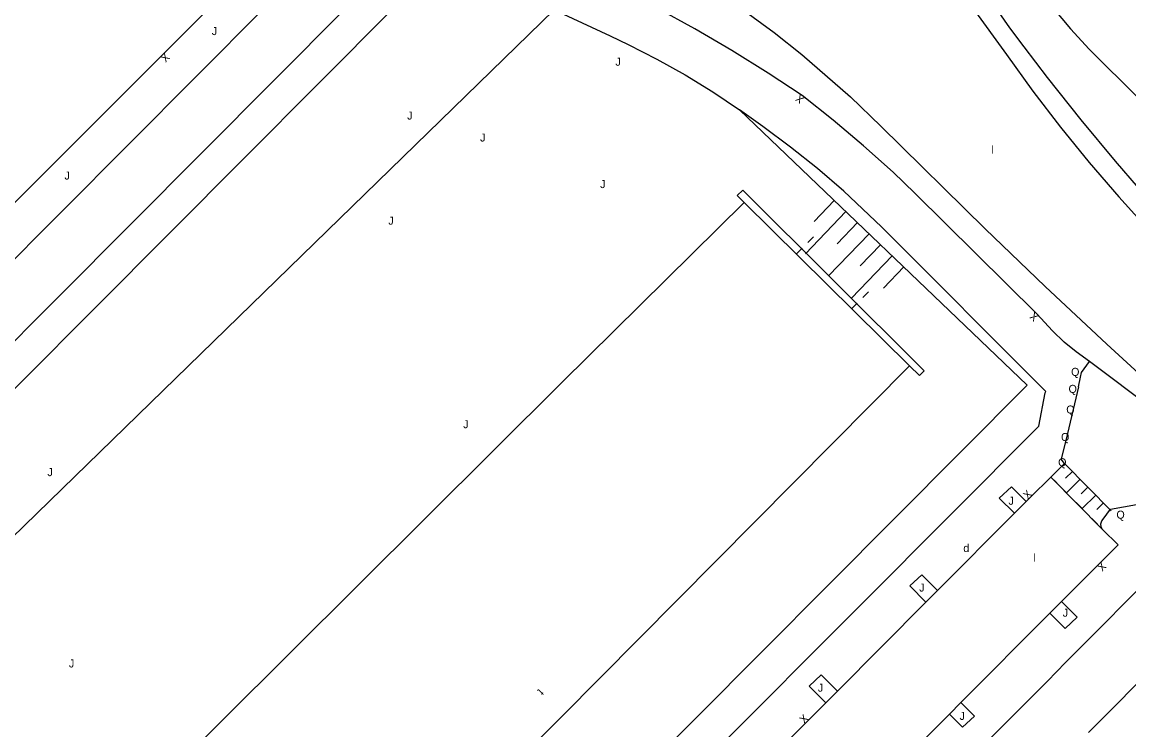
# Model space of a CAD drawing. Extents: x 134999 to 136502, y 457398 to 459002.
# Drawn here: x 136222.9 to 136292, y 458154.9 to 458199.1 of the extents above; entities that cross this region are included whole.
import ezdxf

# ---------------------------------------------------------------- set-up
doc = ezdxf.new("R2010")
doc.units = 0
for name, color, linetype in [('RI_DGTB_18', 7, 'Continuous'), ('RI_DGTB_29', 7, 'Continuous'), ('RI_DGTB_30', 7, 'Continuous'), ('RI_DGTB_31', 7, 'Continuous'), ('RI_DGTB_4', 7, 'Continuous'), ('RI_DGTB_43', 7, 'Continuous'), ('RI_DGTB_53', 7, 'Continuous'), ('RI_DGTB_54', 7, 'Continuous'), ('RI_DGTB_58', 7, 'Continuous')]:
    doc.layers.add(name, color=color, linetype=linetype)

msp = doc.modelspace()

# ---------------------------------------------------------------- linework, layer by layer
at = {"layer": 'RI_DGTB_18'}
for p, q in [((136273.589, 458187.977), (136272.325, 458186.657)), ((136274.311, 458187.285), (136271.782, 458184.645)), ((136275.034, 458186.593), (136273.769, 458185.273)), ((136275.756, 458185.901), (136273.226, 458183.261)), ((136276.478, 458185.21), (136275.213, 458183.889)), ((136277.2, 458184.518), (136274.67, 458181.877)), ((136277.922, 458183.826), (136276.657, 458182.506))]:
    msp.add_line(p, q, dxfattribs=at)
for points in [[(136213.511, 458158.452), (136256.09, 458199.888)], [(136267.672, 458193.649), (136285.639, 458176.432), (136256.679, 458147.325), (136181.336, 458072.362)]]:
    msp.add_lwpolyline(points, dxfattribs=at)
at = {"layer": 'RI_DGTB_30'}
for p, q in [((136272.292, 458185.701), (136271.939, 458185.346)), ((136271.586, 458184.992), (136271.233, 458184.638)), ((136275.726, 458182.276), (136275.373, 458181.922)), ((136275.02, 458181.568), (136274.667, 458181.214))]:
    msp.add_line(p, q, dxfattribs=at)
at = {"layer": 'RI_DGTB_31'}
for p, q in [((136290.891, 458168.59), (136287.97, 458171.544)), ((136287.482, 458170.331), (136287.116, 458170.7)), ((136288.457, 458171.052), (136288.03, 458170.63)), ((136283.896, 458169.382), (136284.647, 458170.082)), ((136284.647, 458170.082), (136285.566, 458169.163)), ((136288.456, 458169.346), (136287.725, 458170.085)), ((136288.943, 458170.56), (136288.09, 458169.716)), ((136289.431, 458170.067), (136289.004, 458169.645)), ((136284.843, 458168.437), (136283.896, 458169.382)), ((136289.917, 458169.575), (136289.064, 458168.731)), ((136289.43, 458168.361), (136288.699, 458169.1)), ((136290.405, 458169.082), (136289.978, 458168.66)), ((136290.038, 458167.746), (136289.673, 458168.115)), ((136278.307, 458163.89), (136279.058, 458164.59)), ((136279.058, 458164.59), (136280.038, 458163.61)), ((136279.315, 458162.884), (136278.307, 458163.89)), ((136287.784, 458162.924), (136288.766, 458161.942)), ((136288.017, 458161.242), (136287.06, 458162.197)), ((136288.766, 458161.942), (136288.017, 458161.242)), ((136272.018, 458157.632), (136272.769, 458158.332)), ((136272.769, 458158.332), (136273.779, 458157.322)), ((136273.056, 458156.597), (136272.018, 458157.632)), ((136281.499, 458156.61), (136282.343, 458155.766)), ((136281.594, 458155.066), (136280.775, 458155.883)), ((136282.343, 458155.766), (136281.594, 458155.066))]:
    msp.add_line(p, q, dxfattribs=at)
at = {"layer": 'RI_DGTB_4'}
msp.add_lwpolyline([(136295.582, 458148.739), (136299.872, 458153.061), (136300.833, 458152.103), (136302.909, 458154.185), (136300.601, 458156.487), (136298.758, 458154.639), (136294.049, 458159.335), (136289.461, 458154.734)], dxfattribs=at)
at = {"layer": 'RI_DGTB_53'}
for p, q in [((136276.493, 458192.626), (136283.022, 458186.205)), ((136287.209, 458179.842), (136286.237, 458180.887)), ((136287.94, 458179.116), (136287.209, 458179.842)), ((136288.698, 458178.515), (136287.94, 458179.116)), ((136289.536, 458177.908), (136288.698, 458178.515)), ((136289.021, 458177.227), (136289.536, 458177.908)), ((136299.148, 458170.667), (136289.536, 458177.908)), ((136288.844, 458176.344), (136288.962, 458176.933)), ((136288.962, 458176.933), (136289.021, 458177.227)), ((136287.116, 458170.7), (136287.97, 458171.544)), ((136287.97, 458171.544), (136287.767, 458171.818)), ((136287.116, 458170.7), (136285.85, 458169.448)), ((136287.116, 458170.7), (136290.351, 458167.425)), ((136290.376, 458168.059), (136290.842, 458168.686)), ((136275.277, 458162.756), (136236.007, 458123.358))]:
    msp.add_line(p, q, dxfattribs=at)
for points in [[(136199.907, 458161.745), (136237.984, 458200)], [(136243.071, 458200), (136202.681, 458159.43)], [(136246.062, 458200), (136204.125, 458157.886)], [(136267.74, 458200), (136269.841, 458198.484), (136271.568, 458197.093)], [(136282.237, 458200), (136284.336, 458197.101)], [(136271.568, 458197.093), (136274.61, 458194.446), (136276.493, 458192.626)], [(136284.336, 458197.101), (136285.997, 458194.802), (136287.722, 458192.55), (136289.51, 458190.348), (136291.36, 458188.198), (136292.726, 458186.684)], [(136275.277, 458162.756), (136286.367, 458173.882), (136286.763, 458175.959), (136286.793, 458176.048), (136276.539, 458186.328)], [(136283.022, 458186.205), (136286.762, 458182.597), (136290.611, 458178.995), (136293.62, 458176.255)], [(136288.844, 458176.344), (136288.149, 458173.423), (136287.767, 458171.818)], [(136290.842, 458168.686), (136298.597, 458170.083), (136298.625, 458170.044)], [(136290.351, 458167.425), (136290.258, 458167.591), (136290.24, 458167.782), (136290.3, 458167.963), (136290.376, 458168.059)], [(136291.314, 458166.462), (136290.351, 458167.425)], [(136290.103, 458165.254), (136291.314, 458166.462)]]:
    msp.add_lwpolyline(points, dxfattribs=at)
at = {"layer": 'RI_DGTB_54'}
for points in [[(136184.719, 458150.187), (136234.539, 458200)], [(136256.09, 458199.888), (136259.594, 458198.258), (136260.708, 458197.735), (136262.508, 458196.817), (136264.271, 458195.83), (136265.993, 458194.773), (136267.672, 458193.649)], [(136286.237, 458180.887), (136278.624, 458188.436), (136277.257, 458189.738), (136275.413, 458191.396), (136273.518, 458192.994), (136271.571, 458194.53), (136269.465, 458195.935), (136267.19, 458197.359), (136264.874, 458198.714), (136262.518, 458200)], [(136283.674, 458200), (136284.528, 458198.771), (136285.429, 458197.577), (136286.884, 458195.663), (136288.978, 458193.021), (136291.135, 458190.428), (136294.01, 458187.112)], [(136287.251, 458200), (136288.348, 458198.694), (136289.504, 458197.44), (136289.96, 458196.977), (136298.832, 458188.184)], [(136276.539, 458186.328), (136274.177, 458188.561), (136272.541, 458189.97), (136270.854, 458191.317), (136269.119, 458192.6), (136267.672, 458193.649)], [(136285.566, 458169.163), (136285.85, 458169.448)], [(136284.843, 458168.437), (136285.566, 458169.163)], [(136280.038, 458163.61), (136284.843, 458168.437)], [(136277.272, 458122.505), (136274.507, 458119.751), (136270.726, 458123.388), (136262.651, 458133.395), (136267.674, 458138.656), (136268.82, 458139.792), (136269.163, 458140.161), (136270.334, 458141.352), (136273.461, 458144.436), (136276.496, 458147.48), (136277.62, 458148.664), (136277.989, 458148.995), (136279.164, 458150.198), (136286.903, 458157.943), (136288.028, 458159.109), (136294.172, 458165.282), (136303.121, 458159.044), (136305.177, 458157.593), (136308.686, 458153.934), (136304.193, 458149.446)], [(136290.103, 458165.254), (136287.784, 458162.924)], [(136279.315, 458162.884), (136280.038, 458163.61)], [(136273.779, 458157.322), (136279.315, 458162.884)], [(136287.784, 458162.924), (136287.06, 458162.197)], [(136287.06, 458162.197), (136281.499, 458156.61)], [(136273.056, 458156.597), (136273.779, 458157.322)], [(136266.839, 458150.353), (136273.056, 458156.597)], [(136281.499, 458156.61), (136280.775, 458155.883)], [(136280.775, 458155.883), (136274.052, 458149.129)]]:
    msp.add_lwpolyline(points, dxfattribs=at)
at = {"layer": 'RI_DGTB_58'}
msp.add_line((136278.289, 458177.645), (136267.963, 458187.857), dxfattribs=at)
for points in [[(136267.963, 458187.857), (136267.524, 458188.291), (136267.879, 458188.631), (136279.203, 458177.34), (136278.904, 458177.037), (136278.289, 458177.645)], [(136167.377, 458087.837), (136256.59, 458176.632), (136267.963, 458187.857)], [(136162.842, 458077.307), (136172.243, 458073.337), (136172.623, 458073.24), (136173.014, 458073.221), (136173.401, 458073.282), (136173.768, 458073.42), (136174.099, 458073.63), (136174.229, 458073.742), (136256.558, 458155.724), (136278.289, 458177.645)]]:
    msp.add_lwpolyline(points, dxfattribs=at)

# ---------------------------------------------------------------- texts
at = {"layer": 'RI_DGTB_29'}
msp.add_text('d', height=0.5, dxfattribs=at).set_placement((136281.648, 458166.012))
at = {"layer": 'RI_DGTB_30'}
for height, rotation, p in [(0.5, 225.0049, (136231.775, 458197.24)), (0.499, 140.92659, (136271.766, 458194.373)), (0.5, 138.78973, (136286.403, 458180.755)), (0.499, 44.84115, (136285.673, 458169.272)), (0.499, 224.84114, (136290.28, 458165.43)), (0.499, 44.84115, (136271.707, 458155.257))]:
    msp.add_text('X', height=height, rotation=rotation, dxfattribs=at).set_placement(p)
at = {"layer": 'RI_DGTB_31'}
for s, p in [('J', (136234.7, 458198.314)), ('J', (136259.917, 458196.399)), ('J', (136246.907, 458193.036)), ('J', (136251.465, 458191.663)), ('J', (136225.501, 458189.285)), ('J', (136258.964, 458188.754)), ('J', (136245.73, 458186.468)), ('Q', (136288.38, 458177.019)), ('Q', (136288.22, 458175.956)), ('Q', (136288.078, 458174.665)), ('J', (136250.409, 458173.751)), ('Q', (136287.751, 458172.947)), ('Q', (136287.571, 458171.373)), ('J', (136224.439, 458170.755)), ('J', (136284.469, 458168.965)), ('Q', (136291.21, 458168.097)), ('J', (136278.89, 458163.542)), ('J', (136287.855, 458161.97)), ('J', (136225.781, 458158.801)), ('J', (136272.562, 458157.286)), ('J', (136281.412, 458155.523))]:
    msp.add_text(s, height=0.5, dxfattribs=at).set_placement(p)
at = {"layer": 'RI_DGTB_43'}
for p in [(136283.405, 458190.904), (136286.007, 458165.408)]:
    msp.add_text('l', height=0.5, dxfattribs=at).set_placement(p)
msp.add_text('t', height=0.5, rotation=224.879, dxfattribs=at).set_placement((136255.148, 458157.496))

doc.saveas('drawing.dxf')
